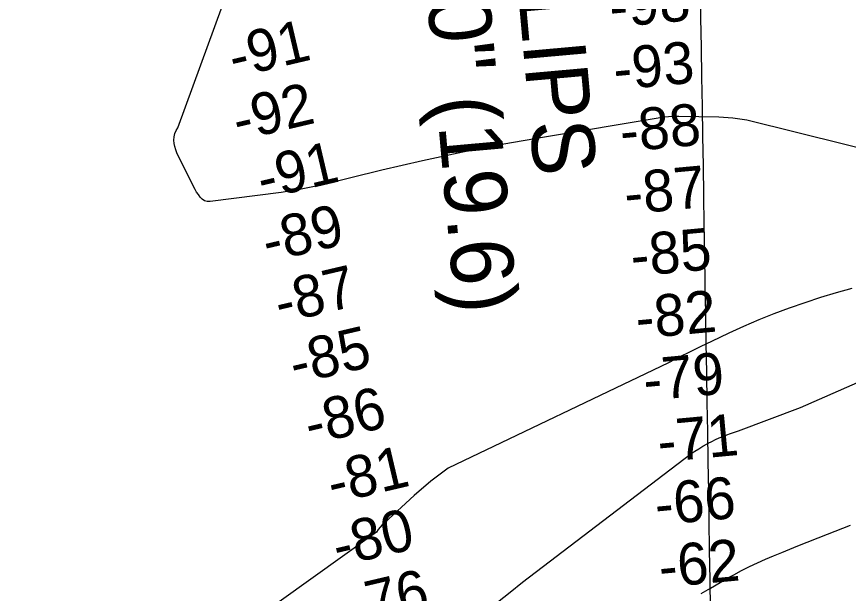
# Model space of a CAD drawing. Extents: x 3855477 to 3893699, y 299188 to 325115.
# Drawn here: x 3879649 to 3880980, y 318147 to 319070 of the extents above; entities that cross this region are included whole.
import ezdxf

# ---------------------------------------------------------------- set-up
doc = ezdxf.new("R2010")
doc.units = 0
for name, color, linetype in [('V-CHAN-NAID', 7, 'Continuous'), ('V-GRID-MAJR', 7, 'Continuous'), ('V-RIVR-RANG', 7, 'Continuous'), ('V-TOPO-MINR', 7, 'Continuous')]:
    doc.layers.add(name, color=color, linetype=linetype)

msp = doc.modelspace()

# ---------------------------------------------------------------- linework, layer by layer
at = {"layer": 'V-GRID-MAJR'}
msp.add_spline([(3880975.7, 304962.9), (3880925.9, 307989.8), (3880826.3, 314049.8), (3880726.7, 320109.8), (3880676.9, 323142.9)], degree=3, dxfattribs=at)
at = {"layer": 'V-TOPO-MINR'}
for points in [[(3881216.8, 318805.3), (3880817.4, 318904.8), (3880795, 318907.7), (3880772.4, 318909.2), (3880708.7, 318910.4), (3880700.4, 318910.3), (3880692.1, 318909.9), (3880683.9, 318909.1), (3880675.7, 318908), (3880493.7, 318877.5), (3880428.4, 318865.9), (3880363.2, 318853.3), (3880298.4, 318839.3), (3880233.7, 318824.4), (3880136.4, 318800.7), (3880120.5, 318797.2), (3880104.6, 318793.9), (3880088.5, 318791.2), (3880072.4, 318788.9), (3879958.9, 318774.4), (3879954.2, 318774.6), (3879950, 318775.6), (3879946.2, 318778), (3879942.9, 318781.2), (3879940, 318785.3), (3879937.2, 318789.5), (3879934.7, 318793.8), (3879932.4, 318798.2), (3879905.8, 318852.2), (3879903.8, 318857.1), (3879902.2, 318862.2), (3879901.3, 318867.4), (3879900.9, 318872.7), (3879901.4, 318878), (3879902.4, 318883), (3879904.4, 318887.8), (3879907, 318892.4), (3880003, 319155.9)], [(3880985.3, 318635), (3880960, 318627.9), (3880934.9, 318620.5), (3880909.9, 318612.3), (3880885.2, 318603.7), (3880860.6, 318594.4), (3880836.3, 318584.7), (3880812.2, 318574.3), (3880788.4, 318563.4), (3880760.9, 318550.5), (3880743.6, 318542.1), (3880726.4, 318533.7), (3880709.2, 318525), (3880692.1, 318516.3), (3880339.8, 318347.6), (3880311.8, 318326.5), (3880285, 318303.8), (3880237.7, 318260.1), (3880234.2, 318256.7), (3880230.8, 318253.1), (3880227.7, 318249.3), (3880224.7, 318245.3), (3878946.9, 317330.1)], [(3880418.7, 318132.8), (3880438.6, 318148.9), (3880458.5, 318165.1), (3880727.8, 318370.3), (3880734.1, 318374.5), (3880740.5, 318378.6), (3880747, 318382.5), (3880753.6, 318386.3), (3880755.4, 318387.3), (3880761.2, 318390.4), (3880767.1, 318393.2), (3880773.1, 318395.9), (3880779.2, 318398.3), (3880785.3, 318400.6), (3880791.4, 318403), (3880797.6, 318405.3), (3880803.7, 318407.5), (3880903.2, 318444.5), (3881129.1, 318543.6)], [(3880744.1, 318146.8), (3880759.4, 318155.6), (3880774.8, 318164.5), (3880790.2, 318173.3), (3880796.6, 318176.9), (3880808.9, 318183.6), (3880821.4, 318190.1), (3880834.1, 318196.1), (3880847, 318201.8), (3880860, 318207.2), (3880873, 318212.6), (3880886.1, 318218), (3880899.1, 318223.2), (3880946.5, 318242.1), (3880983.3, 318256.5)]]:
    msp.add_lwpolyline(points, dxfattribs=at)

# ---------------------------------------------------------------- texts
at = {"layer": 'V-CHAN-NAID'}
for s, p in [('ST. PHILLIPS', (3880403.6, 319641.6)), ('BEND "20" (19.6)', (3880258.5, 319626.8))]:
    msp.add_text(s, height=100, rotation=275.1266, dxfattribs=at).set_placement(p)
at = {"layer": 'V-RIVR-RANG'}
for s, rotation, p in [('-98', 5.3177, (3880600.1, 319052.7)), ('-91', 13.2577, (3879997, 318972.2)), ('-93', 5.3177, (3880606.5, 318952.8)), ('-92', 13.2577, (3880003.5, 318871)), ('-88', 5.3177, (3880617.1, 318853.4)), ('-91', 13.2577, (3880042.4, 318777.4)), ('-87', 5.3177, (3880624, 318753.6)), ('-89', 13.2577, (3880050.7, 318676.7)), ('-85', 5.3177, (3880634.1, 318654.1)), ('-87', 13.2577, (3880070.5, 318578.6)), ('-82', 5.3177, (3880642.1, 318554.4)), ('-85', 13.2577, (3880094.3, 318481.4)), ('-79', 5.3177, (3880654.5, 318455.1)), ('-86', 13.2577, (3880118.5, 318384.4)), ('-71', 5.3177, (3880677.2, 318356.8)), ('-81', 13.2577, (3880154.8, 318290.2)), ('-66', 5.3177, (3880672.8, 318256)), ('-80', 13.2577, (3880163.1, 318189.5)), ('-62', 5.3177, (3880679.2, 318156.1)), ('-76', 13.2577, (3880187.1, 318092.4))]:
    msp.add_text(s, height=67, rotation=rotation, dxfattribs=at).set_placement(p)

doc.saveas('drawing.dxf')
